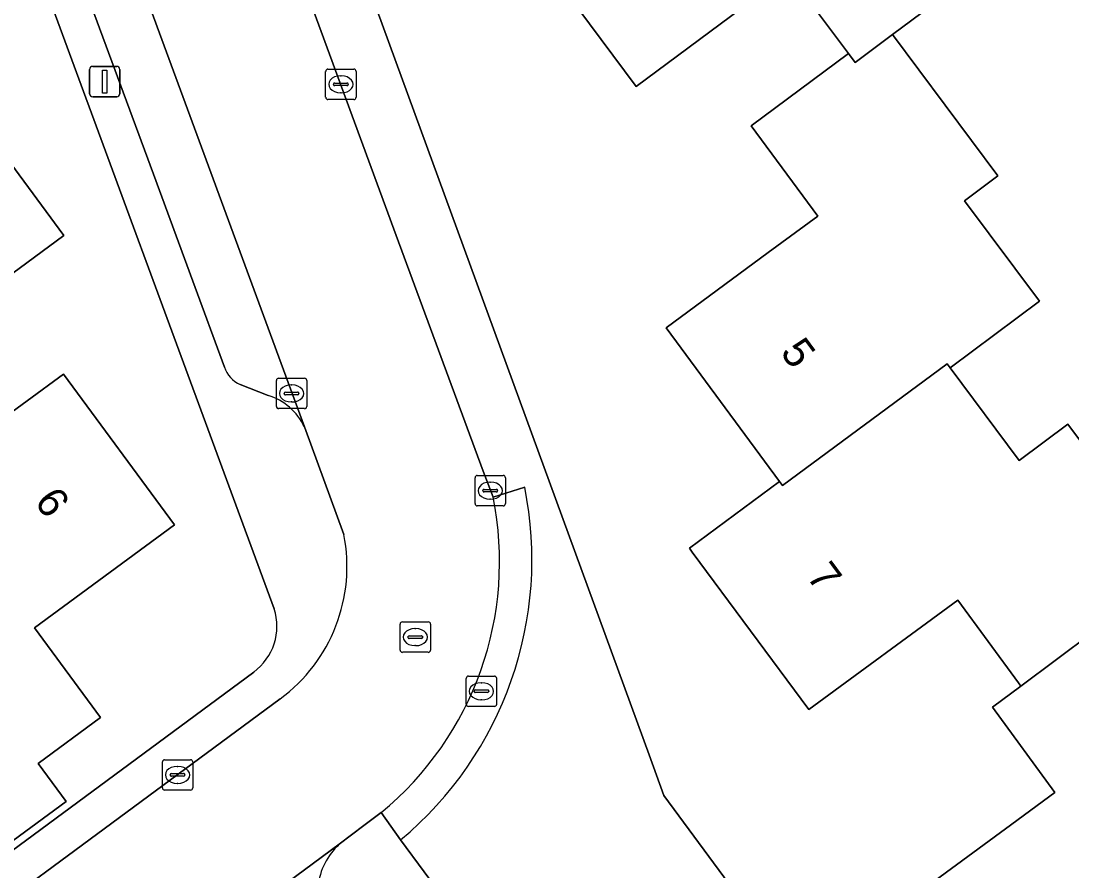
# Model space of a CAD drawing. Extents: x 163426 to 164192, y 380329 to 381641.
# Drawn here: x 163847.67 to 163882.24, y 381284.84 to 381312.8 of the extents above; entities that cross this region are included whole.
import ezdxf

# ---------------------------------------------------------------- set-up
doc = ezdxf.new("R2010")
doc.units = 0
for name, color, linetype in [('IMGEO_Brandkraan', 7, 'Continuous'), ('IMGEO_Erf', 7, 'Continuous'), ('IMGEO_Kolk', 7, 'Continuous'), ('IMGEO_Lichtmast', 7, 'Continuous'), ('IMGEO_Pand', 7, 'Continuous'), ('IMGEO_Pand_nummerreeks', 7, 'Continuous'), ('IMGEO_Parkeervlak_open', 7, 'Continuous'), ('IMGEO_Rijbaan_lokaal_open', 7, 'Continuous'), ('IMGEO_Rioolput', 7, 'Continuous'), ('IMGEO_Voetpad_open', 7, 'Continuous')]:
    doc.layers.add(name, color=color, linetype=linetype)

msp = doc.modelspace()

# ---------------------------------------------------------------- linework, layer by layer
at = {"layer": 'IMGEO_Brandkraan'}
for p, q in [((163862.314, 381290.321), (163862.314, 381291.173)), ((163862.389, 381291.247), (163863.241, 381291.247)), ((163862.802, 381291.027), (163862.827, 381291.027)), ((163863.315, 381291.173), (163863.315, 381290.321)), ((163862.573, 381290.741), (163862.573, 381290.753)), ((163863.011, 381290.704), (163862.613, 381290.704)), ((163862.616, 381290.79), (163863.014, 381290.79)), ((163863.057, 381290.753), (163863.057, 381290.741)), ((163862.825, 381290.467), (163862.8, 381290.467)), ((163863.241, 381290.247), (163862.389, 381290.247))]:
    msp.add_line(p, q, dxfattribs=at)
for points in [[(163862.314, 381290.321), (163862.314, 381291.173)], [(163862.389, 381291.247), (163863.241, 381291.247)], [(163863.315, 381291.173), (163863.315, 381290.321)], [(163863.241, 381290.247), (163862.389, 381290.247)]]:
    msp.add_lwpolyline(points, dxfattribs=at)
for centre, radius, start, end in [((163862.391, 381291.171), 0.0765, 91.552, 178.448), ((163862.391, 381291.171), 0.0765, 91.552, 178.448), ((163863.239, 381291.171), 0.0765, 1.552, 88.448), ((163863.239, 381291.171), 0.0765, 1.552, 88.448), ((163862.613, 381290.75), 0.0403, 85.8775, 175.7526), ((163862.61, 381290.74), 0.0366, 178.938, 274.7102), ((163863.014, 381290.747), 0.043, 264.8664, 352.4533), ((163863.018, 381290.752), 0.0386, 1.7309, 96.639), ((163862.391, 381290.323), 0.0765, 181.552, 268.448), ((163862.391, 381290.323), 0.0765, 181.552, 268.448), ((163863.239, 381290.323), 0.0765, 271.552, 358.448), ((163863.239, 381290.323), 0.0765, 271.552, 358.448)]:
    msp.add_arc(centre, radius, start, end, dxfattribs=at)
for centre, major_axis, ratio, start_param, end_param in [((163862.801, 381290.747), (-0.387, 0.002), 0.722429, 4.712389, 7.853982), ((163862.826, 381290.747), (-0.39, 0.002), 0.717154, 1.570796, 4.712389)]:
    msp.add_ellipse(centre, major_axis=major_axis, ratio=ratio, start_param=start_param, end_param=end_param, dxfattribs=at)
at = {"layer": 'IMGEO_Erf'}
for points in [[(163902.716, 381358.876), (163897.16, 381354.771), (163878.804, 381341.211), (163867.222, 381332.654), (163870.21, 381328.645), (163872.175, 381326.007), (163874.189, 381323.304), (163876.545, 381320.145), (163877.847, 381321.116), (163881.51, 381316.203), (163876.334, 381312.354), (163879.801, 381307.701), (163878.704, 381306.883), (163881.169, 381303.576), (163878.23, 381301.386), (163880.498, 381298.342), (163882.099, 381299.536), (163885.673, 381294.739), (163884.073, 381293.545), (163884.168, 381293.417), (163887.975, 381288.308), (163888.396, 381288.622), (163890.379, 381285.881), (163887.194, 381283.523)], [(163855.929, 381322.603), (163868.33, 381288.66), (163868.819, 381287.322), (163885.244, 381265.036)], [(163855.999, 381293.46), (163847.238, 381317.241)], [(163871.342, 381313.199), (163867.904, 381310.641), (163864.071, 381315.809)], [(163876.122, 381283.338), (163880.052, 381286.22), (163881.679, 381287.413), (163879.62, 381290.22), (163880.557, 381290.92), (163880.478, 381291.027), (163878.488, 381293.741), (163873.583, 381290.145), (163869.748, 381295.327), (163869.654, 381295.455), (163872.62, 381297.645), (163868.889, 381302.702), (163872.248, 381305.179), (163873.875, 381306.379), (163871.685, 381309.348), (163874.885, 381311.729), (163872.918, 381314.372)], [(163845.43, 381310.69), (163849.08, 381305.74), (163844.5, 381302.367)], [(163846.672, 381299.419), (163849.064, 381301.18), (163852.716, 381296.218), (163848.117, 381292.833), (163850.29, 381289.88), (163848.235, 381288.371), (163849.152, 381287.121), (163846.24, 381284.983)], [(163791.55, 381244.263), (163799.315, 381250), (163855.325, 381291.38)]]:
    msp.add_lwpolyline(points, dxfattribs=at)
msp.add_arc((163854.225, 381292.886), 1.864, 306.1429, 17.9484, dxfattribs=at)
at = {"layer": 'IMGEO_Kolk'}
for p, q in [((163857.691, 381310.287), (163857.691, 381311.139)), ((163857.766, 381311.213), (163858.618, 381311.213)), ((163858.692, 381311.139), (163858.692, 381310.287)), ((163857.95, 381310.707), (163857.95, 381310.719)), ((163857.993, 381310.756), (163858.391, 381310.756)), ((163858.179, 381310.993), (163858.204, 381310.993)), ((163858.434, 381310.719), (163858.434, 381310.707)), ((163858.388, 381310.67), (163857.99, 381310.67)), ((163858.202, 381310.433), (163858.177, 381310.433)), ((163858.618, 381310.213), (163857.766, 381310.213)), ((163856.144, 381301.044), (163856.996, 381301.044)), ((163856.069, 381300.118), (163856.069, 381300.97)), ((163856.557, 381300.824), (163856.582, 381300.824)), ((163857.07, 381300.97), (163857.07, 381300.118)), ((163856.328, 381300.538), (163856.328, 381300.55)), ((163856.766, 381300.501), (163856.368, 381300.501)), ((163856.371, 381300.587), (163856.769, 381300.587)), ((163856.812, 381300.55), (163856.812, 381300.538)), ((163856.996, 381300.044), (163856.144, 381300.044)), ((163856.58, 381300.264), (163856.555, 381300.264)), ((163862.604, 381296.921), (163862.604, 381297.773)), ((163862.679, 381297.847), (163863.531, 381297.847)), ((163863.092, 381297.627), (163863.117, 381297.627)), ((163863.605, 381297.773), (163863.605, 381296.921)), ((163862.863, 381297.341), (163862.863, 381297.353)), ((163863.301, 381297.304), (163862.903, 381297.304)), ((163862.906, 381297.39), (163863.304, 381297.39)), ((163863.347, 381297.353), (163863.347, 381297.341)), ((163863.115, 381297.067), (163863.09, 381297.067)), ((163863.531, 381296.847), (163862.679, 381296.847)), ((163852.32, 381287.571), (163852.32, 381288.423)), ((163852.395, 381288.497), (163853.247, 381288.497)), ((163852.808, 381288.277), (163852.833, 381288.277)), ((163853.321, 381288.423), (163853.321, 381287.571)), ((163852.579, 381287.991), (163852.579, 381288.003)), ((163853.017, 381287.954), (163852.619, 381287.954)), ((163852.622, 381288.04), (163853.02, 381288.04)), ((163853.063, 381288.003), (163853.063, 381287.991)), ((163852.831, 381287.717), (163852.806, 381287.717)), ((163853.247, 381287.497), (163852.395, 381287.497))]:
    msp.add_line(p, q, dxfattribs=at)
for points in [[(163857.691, 381310.287), (163857.691, 381311.139)], [(163857.766, 381311.213), (163858.618, 381311.213)], [(163858.692, 381311.139), (163858.692, 381310.287)], [(163858.618, 381310.213), (163857.766, 381310.213)], [(163856.144, 381301.044), (163856.996, 381301.044)], [(163856.069, 381300.118), (163856.069, 381300.97)], [(163857.07, 381300.97), (163857.07, 381300.118)], [(163856.996, 381300.044), (163856.144, 381300.044)], [(163862.604, 381296.921), (163862.604, 381297.773)], [(163862.679, 381297.847), (163863.531, 381297.847)], [(163863.605, 381297.773), (163863.605, 381296.921)], [(163863.531, 381296.847), (163862.679, 381296.847)], [(163852.32, 381287.571), (163852.32, 381288.423)], [(163852.395, 381288.497), (163853.247, 381288.497)], [(163853.321, 381288.423), (163853.321, 381287.571)], [(163853.247, 381287.497), (163852.395, 381287.497)]]:
    msp.add_lwpolyline(points, dxfattribs=at)
for centre, radius, start, end in [((163857.768, 381311.137), 0.0765, 91.552, 178.448), ((163857.768, 381311.137), 0.0765, 91.552, 178.448), ((163858.616, 381311.137), 0.0765, 1.552, 88.448), ((163858.616, 381311.137), 0.0765, 1.552, 88.448), ((163857.99, 381310.716), 0.0403, 85.8775, 175.7526), ((163857.987, 381310.706), 0.0366, 178.938, 274.7102), ((163858.391, 381310.713), 0.043, 264.8664, 352.4533), ((163858.395, 381310.718), 0.0386, 1.7309, 96.639), ((163857.768, 381310.289), 0.0765, 181.552, 268.448), ((163857.768, 381310.289), 0.0765, 181.552, 268.448), ((163858.616, 381310.289), 0.0765, 271.552, 358.448), ((163858.616, 381310.289), 0.0765, 271.552, 358.448), ((163856.146, 381300.968), 0.0765, 91.552, 178.448), ((163856.146, 381300.968), 0.0765, 91.552, 178.448), ((163856.994, 381300.968), 0.0765, 1.552, 88.448), ((163856.994, 381300.968), 0.0765, 1.552, 88.448), ((163856.368, 381300.547), 0.0403, 85.8775, 175.7526), ((163856.365, 381300.537), 0.0366, 178.938, 274.7102), ((163856.769, 381300.544), 0.043, 264.8664, 352.4533), ((163856.773, 381300.549), 0.0386, 1.7309, 96.639), ((163856.146, 381300.12), 0.0765, 181.552, 268.448), ((163856.146, 381300.12), 0.0765, 181.552, 268.448), ((163856.994, 381300.12), 0.0765, 271.552, 358.448), ((163856.994, 381300.12), 0.0765, 271.552, 358.448), ((163862.681, 381297.771), 0.0765, 91.552, 178.448), ((163862.681, 381297.771), 0.0765, 91.552, 178.448), ((163863.529, 381297.771), 0.0765, 1.552, 88.448), ((163863.529, 381297.771), 0.0765, 1.552, 88.448), ((163862.903, 381297.35), 0.0403, 85.8775, 175.7526), ((163862.9, 381297.34), 0.0366, 178.938, 274.7102), ((163863.304, 381297.347), 0.043, 264.8664, 352.4533), ((163863.308, 381297.352), 0.0386, 1.7309, 96.639), ((163862.681, 381296.923), 0.0765, 181.552, 268.448), ((163862.681, 381296.923), 0.0765, 181.552, 268.448), ((163863.529, 381296.923), 0.0765, 271.552, 358.448), ((163863.529, 381296.923), 0.0765, 271.552, 358.448), ((163852.397, 381288.421), 0.0765, 91.552, 178.448), ((163852.397, 381288.421), 0.0765, 91.552, 178.448), ((163853.245, 381288.421), 0.0765, 1.552, 88.448), ((163853.245, 381288.421), 0.0765, 1.552, 88.448), ((163852.619, 381288), 0.0403, 85.8775, 175.7526), ((163852.616, 381287.99), 0.0366, 178.938, 274.7102), ((163853.02, 381287.997), 0.043, 264.8664, 352.4533), ((163853.024, 381288.002), 0.0386, 1.7309, 96.639), ((163852.397, 381287.573), 0.0765, 181.552, 268.448), ((163852.397, 381287.573), 0.0765, 181.552, 268.448), ((163853.245, 381287.573), 0.0765, 271.552, 358.448), ((163853.245, 381287.573), 0.0765, 271.552, 358.448)]:
    msp.add_arc(centre, radius, start, end, dxfattribs=at)
for centre, major_axis, ratio, start_param, end_param in [((163858.178, 381310.713), (-0.387, 0.002), 0.722429, 4.712389, 7.853982), ((163858.203, 381310.713), (-0.39, 0.002), 0.717154, 1.570796, 4.712389), ((163856.556, 381300.544), (-0.387, 0.002), 0.722429, 4.712389, 7.853982), ((163856.581, 381300.544), (-0.39, 0.002), 0.717154, 1.570796, 4.712389), ((163863.091, 381297.347), (-0.387, 0.002), 0.722429, 4.712389, 7.853982), ((163863.116, 381297.347), (-0.39, 0.002), 0.717154, 1.570796, 4.712389), ((163852.807, 381287.997), (-0.387, 0.002), 0.722429, 4.712389, 7.853982), ((163852.832, 381287.997), (-0.39, 0.002), 0.717154, 1.570796, 4.712389)]:
    msp.add_ellipse(centre, major_axis=major_axis, ratio=ratio, start_param=start_param, end_param=end_param, dxfattribs=at)
at = {"layer": 'IMGEO_Lichtmast'}
for p, q in [((163849.928, 381310.402), (163849.928, 381311.202)), ((163849.928, 381311.202), (163849.928, 381310.402)), ((163850.028, 381311.302), (163850.818, 381311.302)), ((163850.818, 381311.302), (163850.028, 381311.302)), ((163850.918, 381311.202), (163850.918, 381310.402)), ((163850.918, 381310.402), (163850.918, 381311.202)), ((163850.818, 381310.302), (163850.028, 381310.302)), ((163850.028, 381310.302), (163850.818, 381310.302))]:
    msp.add_line(p, q, dxfattribs=at)
msp.add_lwpolyline([(163850.348, 381311.177), (163850.498, 381311.177), (163850.498, 381310.427), (163850.348, 381310.427), (163850.348, 381311.177)], dxfattribs=at)
for centre, start, end in [((163850.028, 381311.202), 90, 180), ((163850.028, 381311.202), 90, 180), ((163850.818, 381311.202), 0, 90), ((163850.818, 381311.202), 360, 90), ((163850.028, 381310.402), 180, 270), ((163850.028, 381310.402), 180, 270), ((163850.818, 381310.402), 270, 0), ((163850.818, 381310.402), 270, 0)]:
    msp.add_arc(centre, 0.1, start, end, dxfattribs=at)
at = {"layer": 'IMGEO_Pand'}
for points in [[(163864.071, 381315.809), (163867.904, 381310.641), (163871.342, 381313.199), (163872.918, 381314.372), (163874.885, 381311.729), (163875.107, 381311.429), (163876.334, 381312.354), (163881.51, 381316.203), (163877.847, 381321.116), (163876.545, 381320.145), (163874.189, 381323.304)], [(163878.704, 381306.883), (163879.801, 381307.701), (163876.334, 381312.354), (163875.107, 381311.429), (163874.885, 381311.729), (163871.685, 381309.348), (163873.875, 381306.379), (163872.248, 381305.179), (163868.889, 381302.702), (163872.62, 381297.645), (163872.715, 381297.516), (163878.134, 381301.514), (163878.23, 381301.386), (163881.169, 381303.576)], [(163842.771, 381308.731), (163837.817, 381305.073), (163835.789, 381303.577), (163841.7, 381295.75), (163846.672, 381299.419), (163844.5, 381302.367), (163849.08, 381305.74), (163845.43, 381310.69)], [(163882.099, 381299.536), (163880.498, 381298.342), (163878.23, 381301.386), (163878.134, 381301.514), (163872.715, 381297.516), (163872.62, 381297.645), (163869.654, 381295.455), (163869.748, 381295.327), (163873.583, 381290.145), (163878.488, 381293.741), (163880.478, 381291.027), (163880.557, 381290.92), (163884.073, 381293.545), (163885.673, 381294.739)], [(163841.7, 381295.75), (163839.408, 381294.058), (163843.059, 381289.109), (163843.147, 381289.175), (163843.272, 381289.006), (163845.32, 381286.23), (163846.24, 381284.983), (163849.152, 381287.121), (163848.235, 381288.371), (163850.29, 381289.88), (163848.117, 381292.833), (163852.716, 381296.218), (163849.064, 381301.18), (163846.672, 381299.419)], [(163888.396, 381288.622), (163887.975, 381288.308), (163884.168, 381293.417), (163884.073, 381293.545), (163880.557, 381290.92), (163879.62, 381290.22), (163881.679, 381287.413), (163880.052, 381286.22), (163876.122, 381283.338), (163879.953, 381278.161), (163887.194, 381283.523), (163890.379, 381285.881)]]:
    msp.add_lwpolyline(points, close=True, dxfattribs=at)
at = {"layer": 'IMGEO_Parkeervlak_open'}
for points in [[(163856.99, 381299.445), (163849.224, 381320.566)], [(163848.474, 381317.396), (163849.773, 381313.872), (163852.026, 381307.756), (163853.324, 381304.233), (163854.363, 381301.414)], [(163854.88, 381300.834), (163855.796, 381300.48)], [(163858.14, 381285.713), (163809.898, 381250), (163799.355, 381242.195)]]:
    msp.add_lwpolyline(points, dxfattribs=at)
for centre, radius, start, end in [((163855.299, 381301.728), 0.987, 198.5309, 244.8954), ((163855.228, 381298.619), 1.946, 25.1215, 73.0388), ((163859.548, 381284.14), 2.111, 131.8188, 174.8526)]:
    msp.add_arc(centre, radius, start, end, dxfattribs=at)
at = {"layer": 'IMGEO_Rijbaan_lokaal_open'}
for points in [[(163863.195, 381297.131), (163862.87, 381297.989), (163860.014, 381305.744), (163855.553, 381317.887), (163854.016, 381322.153), (163853.975, 381322.362), (163849.224, 381320.566), (163856.99, 381299.445), (163858.291, 381295.901)], [(163856.196, 381290.495), (163840.542, 381278.94), (163837.534, 381276.689), (163832.701, 381273.14), (163829.648, 381270.898), (163824.802, 381267.312), (163821.783, 381265.074), (163816.968, 381261.506), (163813.962, 381259.278), (163809.047, 381255.652), (163806.013, 381253.413), (163801.493, 381250.086), (163798.454, 381247.829), (163793.309, 381244.036), (163792.832, 381243.661), (163792.016, 381242.602)], [(163798.624, 381241.654), (163799.355, 381242.195), (163809.898, 381250), (163858.14, 381285.713), (163858.944, 381286.328), (163859.512, 381286.756)]]:
    msp.add_lwpolyline(points, dxfattribs=at)
for centre, radius, start, end in [((163852.74, 381295.001), 10.67, 309.3981, 11.5134), ((163852.966, 381294.856), 5.427, 306.5295, 11.1046)]:
    msp.add_arc(centre, radius, start, end, dxfattribs=at)
at = {"layer": 'IMGEO_Rioolput'}
for p, q in [((163860.139, 381292.103), (163860.139, 381292.955)), ((163860.214, 381293.029), (163861.066, 381293.029)), ((163860.627, 381292.809), (163860.652, 381292.809)), ((163861.14, 381292.955), (163861.14, 381292.103)), ((163860.398, 381292.523), (163860.398, 381292.535)), ((163860.836, 381292.486), (163860.438, 381292.486)), ((163860.441, 381292.572), (163860.839, 381292.572)), ((163860.882, 381292.535), (163860.882, 381292.523)), ((163860.65, 381292.249), (163860.625, 381292.249)), ((163861.066, 381292.029), (163860.214, 381292.029))]:
    msp.add_line(p, q, dxfattribs=at)
for points in [[(163860.139, 381292.103), (163860.139, 381292.955)], [(163860.214, 381293.029), (163861.066, 381293.029)], [(163861.14, 381292.955), (163861.14, 381292.103)], [(163861.066, 381292.029), (163860.214, 381292.029)]]:
    msp.add_lwpolyline(points, dxfattribs=at)
for centre, radius, start, end in [((163860.216, 381292.953), 0.0765, 91.552, 178.448), ((163860.216, 381292.953), 0.0765, 91.552, 178.448), ((163861.064, 381292.953), 0.0765, 1.552, 88.448), ((163861.064, 381292.953), 0.0765, 1.552, 88.448), ((163860.438, 381292.532), 0.0403, 85.8775, 175.7526), ((163860.435, 381292.522), 0.0366, 178.938, 274.7102), ((163860.839, 381292.529), 0.043, 264.8664, 352.4533), ((163860.843, 381292.534), 0.0386, 1.7309, 96.639), ((163860.216, 381292.105), 0.0765, 181.552, 268.448), ((163860.216, 381292.105), 0.0765, 181.552, 268.448), ((163861.064, 381292.105), 0.0765, 271.552, 358.448), ((163861.064, 381292.105), 0.0765, 271.552, 358.448)]:
    msp.add_arc(centre, radius, start, end, dxfattribs=at)
for centre, major_axis, ratio, start_param, end_param in [((163860.626, 381292.529), (-0.387, 0.002), 0.722429, 4.712389, 7.853982), ((163860.651, 381292.529), (-0.39, 0.002), 0.717154, 1.570796, 4.712389)]:
    msp.add_ellipse(centre, major_axis=major_axis, ratio=ratio, start_param=start_param, end_param=end_param, dxfattribs=at)
at = {"layer": 'IMGEO_Voetpad_open'}
for points in [[(163885.244, 381265.036), (163868.819, 381287.322), (163868.33, 381288.66), (163855.929, 381322.603)], [(163853.975, 381322.362), (163854.016, 381322.153), (163855.553, 381317.887), (163860.014, 381305.744), (163862.87, 381297.989), (163863.195, 381297.131), (163864.238, 381297.467)], [(163854.363, 381301.414), (163853.324, 381304.233), (163852.026, 381307.756), (163849.773, 381313.872), (163848.474, 381317.396)], [(163847.238, 381317.241), (163855.999, 381293.46)], [(163855.796, 381300.48), (163854.88, 381300.834)], [(163858.291, 381295.901), (163856.99, 381299.445)], [(163864.238, 381297.467), (163863.195, 381297.131)], [(163855.325, 381291.38), (163799.315, 381250), (163791.55, 381244.263)], [(163791.632, 381242.869), (163792.016, 381242.602), (163792.832, 381243.661), (163793.309, 381244.036), (163798.454, 381247.829), (163801.493, 381250.086), (163806.013, 381253.413), (163809.047, 381255.652), (163813.962, 381259.278), (163816.968, 381261.506), (163821.783, 381265.074), (163824.802, 381267.312), (163829.648, 381270.898), (163832.701, 381273.14), (163837.534, 381276.689), (163840.542, 381278.94), (163856.196, 381290.495)], [(163817.078, 381250.697), (163843.14, 381269.999), (163854.632, 381278.51), (163860.073, 381282.538), (163861.713, 381283.755), (163860.153, 381285.858), (163859.512, 381286.756), (163858.944, 381286.328), (163858.14, 381285.713)], [(163859.512, 381286.756), (163860.153, 381285.858)], [(163860.153, 381285.858), (163861.713, 381283.755)]]:
    msp.add_lwpolyline(points, dxfattribs=at)
for centre, radius, start, end in [((163855.299, 381301.728), 0.987, 198.5309, 244.8954), ((163855.228, 381298.619), 1.946, 25.1215, 73.0388), ((163852.462, 381295.087), 12.014, 309.8035, 11.4244), ((163852.462, 381295.087), 12.014, 309.8035, 11.4244), ((163852.74, 381295.001), 10.67, 309.3981, 11.5134), ((163852.966, 381294.856), 5.427, 306.5295, 11.1046), ((163854.225, 381292.886), 1.864, 306.1429, 17.9484), ((163859.548, 381284.14), 2.111, 131.8188, 174.8526)]:
    msp.add_arc(centre, radius, start, end, dxfattribs=at)

# ---------------------------------------------------------------- texts
at = {"layer": 'IMGEO_Pand_nummerreeks'}
for s, rotation, p in [('5', 306.417, (163872.619, 381301.891)), ('6', 306.3528, (163848.085, 381296.977)), ('7', 306.4972, (163873.481, 381294.52))]:
    msp.add_text(s, height=1, rotation=rotation, dxfattribs=at).set_placement(p)

doc.saveas('drawing.dxf')
